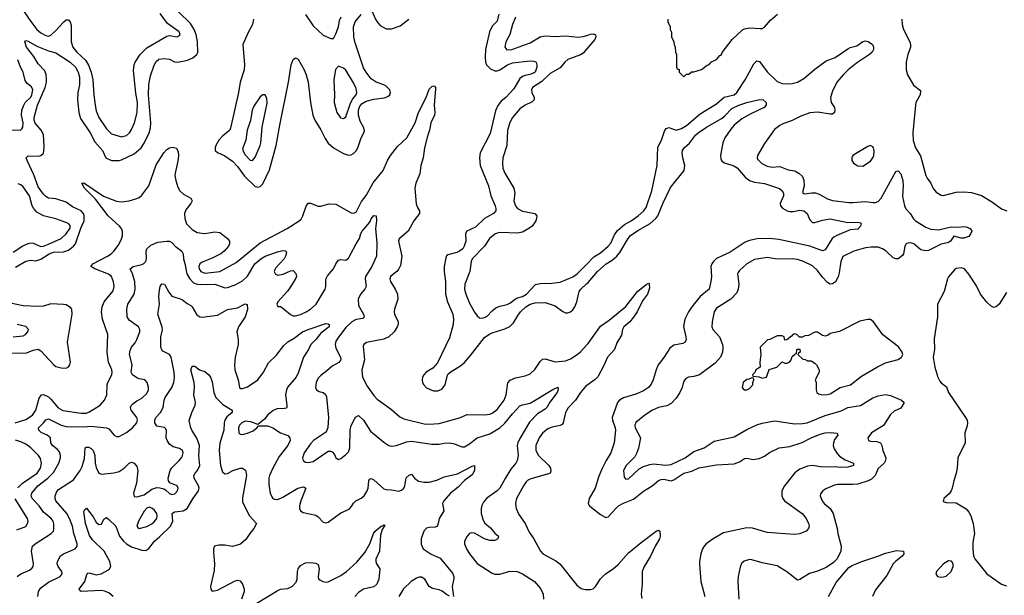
# Model space of a CAD drawing. Header units: inches. Extents: x 1649636 to 1815363, y 506543 to 641975.
# Tile 525 of 656: x 1775502 to 1783311, y 542561 to 547127. Entities that reach past the tile are written whole.
import ezdxf

# ---------------------------------------------------------------- set-up
doc = ezdxf.new("R2010")
doc.units = ezdxf.units.IN
doc.header["$MEASUREMENT"] = 0
doc.layers.add('B7574', color=7, linetype='Continuous')
doc.layers.add('B7584', color=7, linetype='Continuous')

msp = doc.modelspace()

# ---------------------------------------------------------------- linework, layer by layer
at = {"layer": 'B7574', "color": 5}
for points, elevation in [([(1778290, 547208.5), (1778326.1, 547126.1), (1778341.6, 547101.6), (1778361.4, 547081.4), (1778410, 547055.1), (1778450, 547054), (1778521.1, 547078.9), (1778588.8, 547130)], 620), ([(1775470, 545164.6), (1775550, 545210.2), (1775590, 545218), (1775630, 545215), (1775670, 545226.1), (1775737.1, 545270), (1775770, 545283.3), (1775850, 545285.4), (1775890, 545299.2), (1775928.7, 545330), (1775943.6, 545350), (1775988, 545472), (1776014.4, 545530), (1776014.9, 545570), (1776007.4, 545590), (1775988.7, 545610), (1775922.3, 545642.3), (1775870, 545679.4), (1775790, 545705), (1775730, 545712.4), (1775710, 545723.5), (1775690, 545743.2), (1775650, 545802.2), (1775615, 545895), (1775560.5, 546010), (1775554, 546030), (1775570, 546048), (1775650, 546045.3), (1775670, 546048.7), (1775690, 546067.7), (1775694.8, 546085.2), (1775696.7, 546123.3), (1775690, 546216.9), (1775672.1, 546250), (1775625.7, 546305.7), (1775617.3, 546330), (1775617.1, 546350), (1775643.9, 546450), (1775704.9, 546590), (1775714.2, 546630), (1775714.7, 546654.7), (1775712.6, 546692.6), (1775701.4, 546721.4), (1775650, 546776.9), (1775614, 546834), (1775556.9, 546910), (1775544.2, 546950), (1775550, 546960.7), (1775570, 546956), (1775637.1, 546917.1), (1775730, 546880.7), (1775790, 546862.8), (1775903.2, 546790), (1775945, 546750), (1775966.6, 546710), (1775976.6, 546670), (1775977.2, 546610), (1775964.6, 546550), (1775961.4, 546490), (1775970.6, 546390.6), (1775984.2, 546344.2), (1776062.3, 546230), (1776098.5, 546158.5), (1776158.9, 546090), (1776184.7, 546030), (1776230, 546011), (1776290, 546009.4), (1776310, 546015.1), (1776410, 546063.5), (1776465.7, 546110), (1776490, 546147.1), (1776529.1, 546230), (1776540.2, 546270), (1776542.2, 546310), (1776523.8, 546530), (1776526.7, 546613.3), (1776539.1, 546680.9), (1776570, 546767.3), (1776585.5, 546794.5), (1776606.7, 546813.3), (1776650, 546820.1), (1776690, 546814), (1776730, 546793.2), (1776750, 546791.1), (1776796.9, 546796.9), (1776834.1, 546805.9), (1776875.7, 546824.3), (1776907.8, 546850), (1776914.1, 546865.9), (1776911.3, 546950), (1776900.7, 547010), (1776886.4, 547050), (1776857.5, 547097.5), (1776761.6, 547190)], 620), ([(1775537.8, 547190), (1775590, 547112.9), (1775639.4, 547050), (1775670, 547022.8), (1775710, 547000.8), (1775730, 546997.5), (1775750, 547003), (1775790, 547040.2), (1775850, 547108.4), (1775870, 547125.2), (1775890, 547126.9), (1775901.3, 547110), (1775910, 547082.8), (1775911.8, 546950), (1775923.5, 546910), (1775955.8, 546870), (1776025.2, 546805.2), (1776046.9, 546766.9), (1776068.9, 546710), (1776082.5, 546650), (1776090, 546532), (1776100.7, 546450), (1776110, 546402.8), (1776129.2, 546350), (1776190, 546260.3), (1776230, 546222.4), (1776310, 546198.4), (1776350, 546208.5), (1776373.6, 546230), (1776390, 546254.8), (1776412.4, 546310), (1776432.7, 546390), (1776436.5, 546470), (1776423.9, 546543.9), (1776403.7, 546723.7), (1776409.9, 546770), (1776417.7, 546790), (1776458.5, 546850), (1776510, 546904.2), (1776670, 546996), (1776690, 547000.3), (1776750, 546990.4), (1776770, 547002), (1776773.7, 547010), (1776767.6, 547030), (1776675.5, 547095.5), (1776617.3, 547177.3)], 640), ([(1777355.4, 547130), (1777347.6, 547090), (1777314, 547026), (1777273, 546930), (1777284.8, 546770), (1777283.2, 546730), (1777252, 546630), (1777238.2, 546550), (1777174.8, 546265.2), (1777169, 546250), (1777110, 546202.2), (1777080.6, 546170), (1777057.8, 546130), (1777051.5, 546110), (1777053.7, 546090), (1777072.2, 546072.2), (1777130, 546047.3), (1777190, 546003.8), (1777230, 545961.1), (1777285.6, 545885.6), (1777370, 545804.9), (1777390, 545798.3), (1777410, 545804.9), (1777430, 545825.3), (1777483.5, 545936.5), (1777537.5, 546130), (1777564.5, 546290), (1777633, 546630), (1777655.3, 546770), (1777670, 546810.4), (1777690, 546824.4), (1777710, 546812.7), (1777757.8, 546730), (1777775.5, 546690), (1777790, 546631.3), (1777808.7, 546470), (1777827.1, 546370), (1777843, 546330), (1777890, 546254), (1777924.6, 546184.6), (1777950, 546146.2), (1777990.3, 546110), (1778070, 546064.2), (1778110, 546052.4), (1778130, 546054.7), (1778150, 546065.8), (1778170, 546085.8), (1778185.2, 546110), (1778209.9, 546190), (1778232.7, 546230), (1778235.8, 546244.2), (1778231, 546270), (1778202.7, 546322.7), (1778189.3, 546369.3), (1778188.1, 546410), (1778199.6, 546440.4), (1778218.6, 546461.4), (1778250, 546479.3), (1778310, 546496.1), (1778391.8, 546508.2), (1778421.6, 546518.4), (1778437.7, 546530), (1778443.5, 546550), (1778437.4, 546570), (1778410, 546598.5), (1778390, 546611.4), (1778330, 546632.4), (1778290, 546657.6), (1778250, 546709.7), (1778230, 546745.4), (1778163.9, 546943.9), (1778152.5, 546990), (1778149.9, 547070), (1778164, 547110), (1778210, 547167.7)], 620), ([(1777769.2, 547169.2), (1777830, 547077.1), (1777910, 547004.9), (1777970, 546978), (1777990, 546978), (1778010, 547016), (1778029.6, 547070), (1778038.4, 547121.6), (1778051.5, 547148.5)], 640), ([(1779301.7, 547170), (1779290, 547115.1), (1779250, 547076.3), (1779229.3, 547030), (1779196.9, 546890), (1779194.4, 546830), (1779197.6, 546790), (1779204.4, 546770), (1779237.4, 546737.4), (1779270, 546721), (1779290, 546720.7), (1779310.7, 546729.3), (1779370, 546769.4), (1779410, 546785), (1779550, 546799.7), (1779578.7, 546798.7), (1779597.3, 546790), (1779604.4, 546770), (1779604.6, 546750), (1779590, 546711.8), (1779577.7, 546702.3), (1779548.8, 546691.2), (1779510, 546683.9), (1779490, 546675.4), (1779470, 546659.9), (1779422.3, 546577.7), (1779357.4, 546510), (1779320.6, 546479.4), (1779294.4, 546445.6), (1779275.1, 546404.9), (1779234.6, 546225.4), (1779155.3, 546070), (1779148.8, 546030), (1779154.4, 545970), (1779219.2, 545810), (1779238.2, 545730), (1779274, 545650), (1779279.6, 545630), (1779278, 545610), (1779259.3, 545590), (1779189.1, 545550.9), (1779117.9, 545482.1), (1779048.7, 545450), (1779038.9, 545430), (1779039.7, 545370), (1779028, 545330), (1779015.8, 545310), (1778991.5, 545290), (1778970, 545279.8), (1778899.1, 545260.9), (1778887.5, 545252.5), (1778881.3, 545238.7), (1778869.1, 545169.1), (1778869.1, 545130), (1778878.2, 545050), (1778879.7, 544950), (1778894.4, 544890), (1778936.9, 544790), (1778942.8, 544750), (1778939.7, 544710), (1778910, 544602.9), (1778815.3, 544404.7), (1778778.6, 544361.4), (1778726, 544330), (1778707.8, 544310), (1778697.3, 544290), (1778693.6, 544270), (1778696.9, 544250), (1778706.7, 544230), (1778730, 544206.9), (1778783.6, 544183.6), (1778818.5, 544181.5), (1778850, 544194.7), (1778875.9, 544230), (1778894.2, 544305.8), (1778901.7, 544318.3), (1778923.1, 544336.9), (1778999.2, 544380.8), (1779031.2, 544408.8), (1779078.1, 544461.9), (1779190, 544605.8), (1779222, 544630), (1779250, 544643.8), (1779350, 544674.4), (1779390, 544693.4), (1779419, 544721), (1779450, 544775.6), (1779475.5, 544810), (1779517.2, 544850), (1779550, 544869.4), (1779590, 544881.8), (1779670, 544884.7), (1779750, 544857.6), (1779810, 544811.2), (1779830, 544802), (1779850, 544800.6), (1779870, 544808.4), (1779890, 544824.5), (1779905, 544850), (1779919.9, 544890), (1779938.4, 544970), (1779952.1, 544990), (1780000, 545034)], 620), ([(1779433.5, 547146.5), (1779411.5, 547090), (1779389.6, 547010.4), (1779357.5, 546950), (1779350.2, 546910), (1779367, 546887), (1779405.6, 546890), (1779550, 546944.1), (1779629.4, 546990.6), (1779670, 547000.1), (1779750, 546993.8), (1779830, 547000.1), (1779931.1, 546988.9), (1779970, 546993), (1780000, 547002.6)], 640), ([(1780000, 546896.4), (1779970, 546861.2), (1779950, 546847.7), (1779850, 546809.8), (1779826.2, 546790), (1779790, 546744.8), (1779710, 546699.1), (1779642.9, 546637.1), (1779570.2, 546590), (1779560.2, 546570), (1779564.1, 546550), (1779581.8, 546510), (1779582.8, 546490), (1779565.9, 546474.1), (1779510.1, 546449.9), (1779470, 546420.7), (1779410.2, 546350), (1779390, 546311.6), (1779371.7, 546248.3), (1779366.3, 546130), (1779334, 546030), (1779331.2, 545990), (1779335.2, 545950), (1779350.2, 545910), (1779422, 545790), (1779430.2, 545750), (1779422, 545690), (1779433.4, 545650), (1779450.4, 545630), (1779490, 545607.1), (1779588.7, 545588.7), (1779603, 545570), (1779602.4, 545550), (1779595.8, 545530), (1779566.7, 545490), (1779541.6, 545470), (1779490, 545442), (1779450, 545434), (1779310, 545437.8), (1779290, 545434.5), (1779270, 545424.4), (1779229.2, 545390.8), (1779188.7, 545330), (1779090.2, 545230), (1779081.8, 545210), (1779071.9, 545128.1), (1779032.5, 545030), (1779030.2, 544990.2), (1779040.2, 544950), (1779070, 544878), (1779110, 544806.4), (1779130, 544778), (1779150, 544763.1), (1779170, 544759.6), (1779190, 544764.4), (1779210, 544776), (1779250, 544818.7), (1779279.3, 544840.7), (1779310, 544854.3), (1779367.3, 544867.3), (1779390, 544876.9), (1779443.3, 544916.7), (1779490, 544932.1), (1779522, 544950), (1779594, 545026), (1779630, 545035.4), (1779723.1, 545036.9), (1779790, 545043.5), (1779890, 545086.1), (1779923.4, 545110), (1780000, 545188)], 640), ([(1775430, 546253.6), (1775508.6, 546251.4), (1775519.1, 546260.9), (1775526.2, 546273.8), (1775528.6, 546310), (1775516.9, 546370), (1775518.6, 546410), (1775533.8, 546450), (1775546.7, 546470), (1775590, 546512.1), (1775599.6, 546530), (1775605.2, 546570), (1775594.7, 546594.7), (1775560.9, 546620.9), (1775544.5, 546644.5), (1775529.3, 546709.3), (1775509.4, 546749.4), (1775488.4, 546808.4)], 640), ([(1775465.1, 543930), (1775550, 543955.5), (1775603, 543990), (1775629.4, 544030), (1775655.9, 544124.1), (1775674, 544150), (1775690, 544153.2), (1775730, 544134.3), (1775750, 544117.2), (1775807.8, 544047.8), (1775845.7, 544025.7), (1775990, 544005.5), (1776030, 544006.5), (1776050, 544012.3), (1776139.4, 544070), (1776173.6, 544110), (1776192.5, 544150), (1776196.9, 544230), (1776202, 544250), (1776232.3, 544310), (1776235.5, 544330), (1776232.6, 544350), (1776206, 544410), (1776195.3, 544490), (1776200.4, 544630), (1776159.6, 544750), (1776151.8, 544810), (1776157.5, 544850), (1776172, 544890), (1776243.9, 544976.1), (1776251.4, 545010), (1776247.1, 545047.1), (1776229.9, 545089.9), (1776207.7, 545107.7), (1776098, 545150), (1776067.3, 545170), (1776083, 545190), (1776197.6, 545250), (1776227.7, 545270), (1776247.8, 545290), (1776283.6, 545336.4), (1776304.9, 545375.1), (1776317.2, 545410), (1776317.1, 545450), (1776309.8, 545470), (1776293.1, 545490), (1776204.7, 545570), (1776103.9, 545703.9), (1776015.3, 545790), (1775996, 545830), (1776010, 545834), (1776168.2, 545728.2), (1776270, 545686.8), (1776310, 545682.7), (1776370, 545688.9), (1776432.4, 545707.6), (1776450, 545715.3), (1776470, 545734), (1776525.4, 545810), (1776585.5, 545974.5), (1776644.5, 546070), (1776670, 546095.9), (1776690, 546109.1), (1776714.4, 546114.4), (1776746.8, 546106.8), (1776759.8, 546079.8), (1776762.3, 546050), (1776756.6, 546003.4), (1776735.3, 545910), (1776733.4, 545890), (1776739.5, 545850), (1776757.8, 545797.8), (1776773.2, 545770), (1776802.4, 545742.4), (1776859.5, 545710), (1776870.2, 545690), (1776860.2, 545670), (1776820.5, 545619.5), (1776810.2, 545590), (1776811.4, 545550), (1776826.3, 545506.3), (1776870, 545461.6), (1776910, 545439.8), (1776970, 545430.1), (1777050, 545444.7), (1777090, 545437.6), (1777150, 545391.8), (1777167.2, 545370), (1777166.9, 545350), (1777157.8, 545330), (1777124.2, 545290), (1777096.5, 545270), (1777030, 545236.4), (1776950, 545203.7), (1776931.3, 545190), (1776923.9, 545170), (1776926.1, 545150), (1776939.7, 545130), (1776970, 545116.2), (1777089.4, 545130.6), (1777219, 545201), (1777410, 545358.1), (1777623.1, 545470), (1777718.5, 545530), (1777734.3, 545545.7), (1777749, 545570), (1777773.1, 545646.9), (1777790, 545672.7), (1777810, 545670.3), (1777870, 545647.2), (1777890, 545647), (1777953.7, 545666.3), (1778010, 545662.8), (1778130, 545595.3), (1778150, 545591.5), (1778170, 545600.3), (1778214.5, 545685.5), (1778250, 545731.1), (1778306.7, 545833.3), (1778385, 545930), (1778420.3, 546010), (1778444.2, 546050), (1778498.6, 546121.4), (1778573.3, 546190), (1778638.8, 546310), (1778664.7, 546390), (1778726.9, 546510), (1778750, 546574.8), (1778770, 546596.3), (1778790, 546601), (1778798.8, 546590), (1778799.3, 546579.3), (1778788.7, 546450), (1778794.9, 546390), (1778792.2, 546370), (1778762.4, 546310), (1778753.4, 546250), (1778736.4, 546203.6), (1778714.1, 546110), (1778703.2, 546030), (1778685, 545970), (1778675.6, 545904.4), (1778645.3, 545830), (1778637.3, 545790), (1778646.8, 545666.8), (1778657.1, 545637.1), (1778673.4, 545610), (1778674, 545590), (1778628.4, 545530), (1778584.6, 545450), (1778511.7, 545388.3), (1778507, 545370), (1778532.1, 545250), (1778522.4, 545177.6), (1778510.3, 545150), (1778493.7, 545130), (1778444.4, 545090), (1778438.9, 545070), (1778444.4, 545050), (1778481.1, 544990), (1778497.5, 544950), (1778500.2, 544910), (1778473.8, 544830), (1778471.4, 544810), (1778476.1, 544790), (1778504.2, 544730), (1778503.5, 544710), (1778496.5, 544690), (1778471.2, 544650), (1778429.6, 544610.4), (1778390, 544593.7), (1778252.7, 544567.3), (1778230.4, 544550), (1778225.8, 544534.2), (1778238, 544430), (1778214.8, 544350), (1778221, 544290), (1778259.3, 544219.3), (1778310, 544144.6), (1778337.2, 544117.2), (1778450, 544035.9), (1778516.2, 543976.2), (1778550, 543961.6), (1778710, 543922), (1778750, 543918.9), (1778830, 543923.8), (1778990, 543969.2), (1779050, 543996.2), (1779190, 543992.1), (1779230, 543997.1), (1779250, 544004.7), (1779290, 544034.7), (1779345.2, 544110), (1779361.7, 544150), (1779375, 544245), (1779392.9, 544267.1), (1779433.6, 544286.4), (1779510, 544300.5), (1779550, 544317.1), (1779588.8, 544351.2), (1779630, 544415.6), (1779650, 544434.4), (1779670, 544436), (1779750, 544414.1), (1779830, 544421), (1779870, 544435.4), (1779924, 544470), (1779950, 544491.5), (1780000, 544547.4)], 580), ([(1775450, 545282.1), (1775527, 545333), (1775570, 545352.2), (1775590, 545356.1), (1775610, 545353.8), (1775670, 545327.1), (1775690, 545329.6), (1775730, 545345.2), (1775830, 545390.2), (1775870, 545429.3), (1775900.6, 545470), (1775904.4, 545490), (1775889.9, 545509.9), (1775876.6, 545516.6), (1775790, 545548.4), (1775690, 545571.6), (1775639.5, 545599.5), (1775610.8, 545630.8), (1775601.1, 545650), (1775579.4, 545730), (1775530, 545801.5), (1775510, 545816.5), (1775490, 545823.5)], 640), ([(1775483.1, 542710), (1775510, 542731.9), (1775580.7, 542759.3), (1775602.4, 542777.6), (1775609.7, 542790), (1775611.7, 542810), (1775596.8, 542910), (1775604.2, 542950), (1775625.7, 542970), (1775751.3, 543050), (1775769.7, 543070), (1775774.2, 543085.8), (1775773.1, 543126.9), (1775766.5, 543150), (1775751.2, 543171.2), (1775690, 543219.8), (1775656.8, 543270), (1775601.3, 543330), (1775593, 543350), (1775597.8, 543370), (1775644.9, 543430), (1775724.7, 543490), (1775770, 543535.6), (1775812.5, 543610), (1775825.6, 543650), (1775826.4, 543670), (1775817.8, 543697.8), (1775799.9, 543719.9), (1775761.6, 543750), (1775748, 543770), (1775745.6, 543810), (1775720.7, 543830), (1775673, 543853), (1775653.7, 543870), (1775652.2, 543890), (1775692, 543928), (1775710, 543953.6), (1775730, 543960.6), (1775830, 543911.3), (1775870, 543899.8), (1776010, 543897.3), (1776070, 543903), (1776190, 543888), (1776210, 543880.7), (1776250.4, 543830), (1776270, 543820.2), (1776290, 543820.2), (1776350, 543851), (1776397.2, 543890), (1776431, 543929), (1776435.9, 543950), (1776432.3, 543970), (1776385.7, 544030), (1776381.1, 544050), (1776389.7, 544070), (1776399.6, 544080.4), (1776430, 544103.6), (1776470, 544124.2), (1776510, 544161.7), (1776523.5, 544190), (1776525.1, 544210), (1776512.6, 544250), (1776493.6, 544270), (1776450, 544276.8), (1776430, 544284.7), (1776396.9, 544310), (1776386.8, 544330), (1776395.6, 544390), (1776374.2, 544470), (1776377.4, 544502.6), (1776389.7, 544530), (1776416.9, 544563.1), (1776431.9, 544590), (1776454.2, 544650), (1776456, 544670), (1776444.7, 544690), (1776370, 544742.6), (1776354.7, 544770), (1776352.4, 544830), (1776359.7, 544870), (1776410.9, 544950), (1776419.3, 544990), (1776415.2, 545050), (1776397.3, 545110), (1776379.2, 545150), (1776402.4, 545170), (1776470, 545184.4), (1776487.5, 545192.5), (1776501.7, 545210), (1776508.2, 545230), (1776505.4, 545290), (1776509.9, 545310.1), (1776542.9, 545337.1), (1776599.1, 545360.9), (1776670, 545370.7), (1776690, 545368.8), (1776710, 545359.2), (1776735.5, 545330), (1776789.1, 545290), (1776799.7, 545270), (1776800.6, 545230), (1776812.7, 545192.7), (1776829, 545110), (1776851.2, 545071.2), (1776880.8, 545040.8), (1776910.1, 545030.1), (1776993.9, 545026.1), (1777050, 545028.4), (1777130, 545001), (1777150, 545001.8), (1777210, 545022.9), (1777270, 545056.2), (1777308.1, 545091.9), (1777366.3, 545190), (1777414, 545230), (1777450, 545250.1), (1777546.6, 545286.6), (1777590, 545295.3), (1777612.4, 545292.4), (1777617.5, 545277.5), (1777610.4, 545250), (1777598.7, 545230), (1777530, 545155.8), (1777521.3, 545130), (1777523.2, 545123.2), (1777530, 545108.7), (1777550, 545099.6), (1777591.8, 545108.2), (1777650, 545134.9), (1777670, 545136.3), (1777693.3, 545113.3), (1777696.5, 545090), (1777690.3, 545070), (1777650, 545007.8), (1777625.7, 544974.3), (1777550.8, 544890), (1777541, 544870), (1777550, 544852), (1777570, 544850.8), (1777590, 544839.1), (1777650, 544787), (1777670, 544777.4), (1777690, 544778), (1777730, 544788.1), (1777773.3, 544810), (1777810, 544831.7), (1777853.2, 544870), (1777926, 544990), (1777930.9, 545010.9), (1777931.3, 545068.7), (1777944.4, 545095.6), (1777990, 545150.6), (1778010, 545190.6), (1778030, 545218), (1778050, 545224.4), (1778090, 545220.3), (1778110, 545234.4), (1778170, 545348), (1778197, 545390), (1778207.8, 545430), (1778219.6, 545450), (1778279.8, 545520.2), (1778290, 545546.8), (1778310, 545573.4), (1778330, 545570.8), (1778332.8, 545530), (1778323.2, 545470), (1778335.5, 545355.5), (1778332.5, 545250), (1778294.6, 545170), (1778245, 545090), (1778242.5, 545070), (1778250.2, 545009.8), (1778240.8, 544990), (1778204.8, 544950), (1778187.2, 544910), (1778190, 544858.4), (1778229.2, 544790), (1778233.4, 544766.6), (1778223.8, 544756.2), (1778170, 544748.3), (1778135.5, 544730), (1778090, 544684.7), (1778030, 544609.8), (1778010, 544576.3), (1778004.5, 544550), (1778010, 544520.4), (1778046.5, 544450), (1778048.9, 544430), (1778033.4, 544406.6), (1777980.5, 544379.5), (1777939, 544341), (1777890, 544304.2), (1777870, 544282), (1777853.4, 544250), (1777847.6, 544210), (1777857.1, 544190), (1777876.7, 544176.7), (1777910, 544168.4), (1777930, 544150.6), (1777936.2, 544136.2), (1777950.2, 543970), (1777947.5, 543892.5), (1777936.4, 543863.6), (1777927.3, 543852.7), (1777832, 543790), (1777810, 543763.5), (1777759, 543690), (1777746.4, 543650), (1777750.5, 543630.5), (1777770, 543616.3), (1777790, 543613), (1777830, 543621.1), (1777950, 543703.1), (1777970, 543704.4), (1777979.6, 543699.6), (1777998.5, 543678.5), (1778010.4, 543650.4), (1778030, 543638), (1778050, 543646), (1778090, 543676.5), (1778110, 543698.4), (1778121.6, 543730), (1778122.8, 543870), (1778130, 543906.8), (1778165.9, 543974.1), (1778190, 543988), (1778230.3, 543950), (1778283.8, 543863.8), (1778390, 543774.3), (1778430, 543748.9), (1778450, 543744.9), (1778490, 543749.1), (1778570, 543778.5), (1778610, 543783.5), (1778770, 543758.6), (1778830, 543760.6), (1778870, 543768.5), (1778910, 543770.2), (1778950, 543762), (1779010, 543737.4), (1779030, 543739), (1779070, 543761.1), (1779130.9, 543809.1), (1779230, 543842.1), (1779309.9, 543890.1), (1779350, 543926), (1779410, 544001), (1779470, 544062.8), (1779490, 544072.1), (1779550, 544084.7), (1779730, 544194.6), (1779770.7, 544210.7), (1779773.2, 544193.2), (1779764.9, 544170), (1779706.3, 544093.7), (1779682.6, 544050), (1779670, 544037.4), (1779610, 544001), (1779545.8, 543934.2), (1779470, 543804.7), (1779452.6, 543770), (1779448.4, 543750), (1779454.6, 543670), (1779448.5, 543630), (1779437.6, 543610), (1779397.8, 543562.2), (1779352, 543488), (1779311.1, 543410), (1779290, 543388.9), (1779207.9, 543332.1), (1779180.5, 543299.5), (1779167, 543273), (1779161.8, 543250), (1779161.2, 543210), (1779176.9, 543156.9), (1779191.8, 543131.8), (1779235.6, 543095.6), (1779270, 543054.8), (1779298.8, 543030), (1779294, 543010), (1779270, 542995.1), (1779230, 542996.2), (1779190, 543009.7), (1779110, 543054.2), (1779083.6, 543056.4), (1779070, 543051.5), (1779050.2, 543029.8), (1779031.4, 542990), (1779030.2, 542970), (1779045, 542930), (1779068.5, 542888.5), (1779130, 542812.9), (1779250, 542736), (1779270, 542728.8), (1779310, 542727.4), (1779388.8, 542751.2), (1779448.9, 542748.9), (1779490, 542732), (1779584, 542670), (1779633.8, 542613.8), (1779653.4, 542570), (1779657.3, 542530)], 560), ([(1775646.2, 542550), (1775650.9, 542590), (1775670, 542619), (1775730, 542664.3), (1775824.2, 542710), (1775839.7, 542730), (1775836.9, 542750), (1775807, 542790), (1775799.3, 542810), (1775801.8, 542830), (1775826.7, 542873.3), (1775849.3, 542890.7), (1775942, 542930), (1775957.2, 542950), (1775958.4, 542970), (1775932.6, 543050), (1775921.3, 543110), (1775898.4, 543170), (1775877.3, 543210), (1775788.6, 543310), (1775783.1, 543330), (1775784.2, 543350), (1775796.4, 543383.6), (1775810, 543400.9), (1775930, 543478), (1775981.5, 543550), (1775997.5, 543582.5), (1776015, 543645), (1776021.3, 543730), (1776030, 543736.9), (1776050, 543735.4), (1776070, 543725.4), (1776084.7, 543710), (1776099.2, 543670), (1776100.6, 543610), (1776110, 543573.4), (1776130, 543530.7), (1776150, 543520.7), (1776250, 543532.2), (1776290, 543543.7), (1776330, 543568.5), (1776370, 543608.2), (1776390, 543618), (1776410, 543608.4), (1776430, 543583), (1776438.8, 543550), (1776427.9, 543450), (1776406, 543370), (1776410, 543344.7), (1776430, 543342.8), (1776490, 543358), (1776550, 543401.7), (1776590, 543414.9), (1776614, 543414), (1776645.4, 543405.4), (1776658.5, 543398.5), (1776690, 543367.6), (1776710, 543361.5), (1776733.8, 543366.2), (1776754.7, 543390), (1776758.5, 543410), (1776750, 543429.4), (1776692.7, 543452.7), (1776681.3, 543470), (1776678.7, 543490), (1776695.2, 543550), (1776710, 543572.1), (1776767.6, 543630), (1776790, 543660.4), (1776797.8, 543690), (1776793.3, 543710), (1776770, 543726.2), (1776719.1, 543739.1), (1776690, 543760.7), (1776670.6, 543790), (1776664.5, 543810), (1776667, 543867), (1776660.7, 543880.7), (1776650, 543891.1), (1776590, 543903.5), (1776574.5, 543930), (1776574.2, 543950), (1776582, 543970), (1776618, 544010), (1776638.9, 544050), (1776647.8, 544110), (1776655.8, 544130), (1776710, 544210.3), (1776724.1, 544250), (1776729.2, 544290), (1776726.4, 544330), (1776703.5, 544450), (1776690, 544471.1), (1776637.6, 544497.6), (1776628.9, 544508.9), (1776622.7, 544530), (1776620.4, 544610), (1776634.3, 544665.7), (1776633.5, 544686.5), (1776597.8, 544790), (1776610.8, 544870), (1776605.6, 544930), (1776610, 544982), (1776616.9, 545010), (1776628.3, 545031.7), (1776650, 545027.7), (1776685.7, 544965.7), (1776710, 544934.9), (1776790, 544907.7), (1776830, 544874.8), (1776859.9, 544859.9), (1776870.4, 544850.4), (1776906.8, 544786.8), (1776930, 544768.5), (1776950, 544767), (1777070, 544784.2), (1777150, 544827.4), (1777230, 544841.3), (1777290, 544871.8), (1777307.3, 544867.3), (1777308.2, 544828.2), (1777291.1, 544770), (1777236.5, 544690), (1777223.2, 544650), (1777234.2, 544590), (1777235.7, 544550), (1777211.9, 544450), (1777205.6, 544385.6), (1777209.5, 544349.5), (1777235.3, 544270), (1777244.4, 544210), (1777250, 544202), (1777270, 544200.3), (1777310, 544214.9), (1777390, 544270.2), (1777436.8, 544330), (1777475.3, 544404.7), (1777535.7, 544464.3), (1777597.6, 544542.4), (1777629.4, 544570.6), (1777679.5, 544600.5), (1777744.7, 544650), (1777790, 544670.3), (1777930, 544717), (1777950, 544715.5), (1777957.3, 544710), (1777956.3, 544690), (1777890, 544640.7), (1777850.3, 544590), (1777811.6, 544550), (1777793.6, 544510), (1777753.2, 544450), (1777712.9, 544330), (1777694.2, 544290), (1777630, 544213.3), (1777617.4, 544190), (1777610.9, 544150), (1777621.3, 544070), (1777620.4, 544050), (1777615.6, 544044.4), (1777590, 544039.7), (1777550, 544042.2), (1777512, 544028), (1777470, 543991.3), (1777443.1, 543956.9), (1777390, 543915.3), (1777335.8, 543935.8), (1777290, 543941.4), (1777263.6, 543930), (1777245.6, 543910), (1777237.2, 543890), (1777240.3, 543850), (1777250, 543838.4), (1777270, 543835.3), (1777310, 543845.7), (1777353.6, 543866.4), (1777384, 543890), (1777395.3, 543904.7), (1777470, 543906.4), (1777510, 543890.4), (1777570, 543850.3), (1777628.7, 543828.7), (1777645.5, 543810), (1777647, 543790), (1777630.2, 543750), (1777559.4, 543660.6), (1777509.4, 543570), (1777482.7, 543510), (1777478, 543490), (1777478.7, 543438.7), (1777489.2, 543370), (1777501.5, 543341.5), (1777510, 543328.7), (1777522.4, 543322.4), (1777550, 543321.2), (1777590, 543338.5), (1777707.8, 543410), (1777750, 543421.5), (1777759.7, 543419.7), (1777771.8, 543410), (1777732.7, 543310), (1777722.2, 543270), (1777722.3, 543250), (1777730, 543230.7), (1777750, 543216.4), (1777850, 543197.6), (1777870, 543184.4), (1777910, 543140.3), (1777930, 543134.6), (1777950, 543141.5), (1778050, 543214), (1778114.7, 543245.3), (1778134.8, 543265.2), (1778150, 543292.7), (1778167.3, 543310), (1778210, 543332), (1778233.6, 543350), (1778256.5, 543383.5), (1778267.1, 543410), (1778271.8, 543468.2), (1778277.2, 543482.8), (1778290, 543487.7), (1778310, 543475.8), (1778390, 543405.5), (1778410, 543399.3), (1778450, 543397.4), (1778510, 543386.9), (1778530, 543394.9), (1778547.8, 543410), (1778556.4, 543430), (1778568.5, 543491.5), (1778590, 543514.8), (1778610, 543521), (1778632.4, 543490), (1778666.1, 543466.1), (1778710, 543457.1), (1778750, 543459.1), (1778810, 543473.8), (1778870, 543500.2), (1778975.6, 543524.4), (1779090, 543586), (1779110.3, 543590.3), (1779110.2, 543550), (1779090, 543517.7), (1779029.5, 543470.5), (1778980.6, 543419.4), (1778919.6, 543370), (1778866, 543310), (1778856.5, 543290), (1778865.3, 543230), (1778829, 543171), (1778821.6, 543130), (1778812.5, 543107.5), (1778798.4, 543101.6), (1778750, 543099.7), (1778730, 543093.7), (1778708.2, 543070), (1778687.1, 543010), (1778687.3, 542967.3), (1778701.5, 542930), (1778766.5, 542886.5), (1778836, 542856), (1778935.1, 542735.1), (1778944.9, 542710), (1778945.7, 542694.3), (1778933.1, 542630), (1778942, 542550)], 540), ([(1775410, 544485.4), (1775550, 544482.4), (1775610, 544504.8), (1775650, 544512.2), (1775670, 544500.8), (1775770, 544392), (1775790, 544376.9), (1775830, 544364.2), (1775870, 544363.6), (1775890, 544372.7), (1775901.1, 544390), (1775906.2, 544410), (1775881.9, 544570), (1775919.4, 544790), (1775915.4, 544830), (1775904.6, 544844.6), (1775870, 544863.7), (1775850, 544868.2), (1775750, 544872.5), (1775690, 544855.7), (1775650, 544850.7), (1775530, 544856.8), (1775430, 544877.3)], 620), ([(1775450, 544611.5), (1775530, 544618.4), (1775549.3, 544630), (1775566, 544650), (1775572.3, 544670), (1775550, 544693), (1775482, 544710)], 640), ([(1776243.8, 542550), (1776210, 542580.6), (1776174.8, 542594.8), (1776150, 542598), (1775991.1, 542591.1), (1775978.4, 542598.4), (1775973.3, 542610), (1776018.8, 542670), (1776034, 542726), (1776042.7, 542737.3), (1776050, 542740.3), (1776110, 542724.1), (1776149.2, 542730.8), (1776201.1, 542758.9), (1776214, 542770), (1776224.2, 542790), (1776216.2, 542830), (1776173.4, 542910), (1776080.6, 543000.6), (1776055.4, 543035.4), (1776023.6, 543130), (1776010, 543226), (1776018.3, 543241.7), (1776031.5, 543251.5), (1776084.5, 543184.5), (1776110, 543140.3), (1776130, 543122), (1776150, 543123.8), (1776170, 543163.8), (1776184.9, 543175.1), (1776190, 543177.4), (1776210, 543163.2), (1776265.4, 543110), (1776294.3, 543030), (1776325.9, 542990), (1776350, 542968.2), (1776390, 542946.6), (1776470, 542919.8), (1776502.6, 542917.4), (1776527.1, 542932.9), (1776570.3, 542989.7), (1776613.7, 543026.3), (1776697.8, 543110), (1776717.6, 543150), (1776710.9, 543210), (1776730, 543223.8), (1776798.9, 543230), (1776829.9, 543250), (1776874.3, 543325.7), (1776921, 543390), (1776924.5, 543410), (1776919.9, 543430), (1776885.5, 543490), (1776882.2, 543510), (1776893.3, 543530), (1776912.3, 543550), (1776930.4, 543590), (1776924.2, 543670), (1776927.5, 543750), (1776908.4, 543808.4), (1776868.6, 543870), (1776860.4, 543890), (1776847.1, 543947.1), (1776867, 544010), (1776895, 544070), (1776897.2, 544090), (1776884.2, 544150), (1776888.8, 544210), (1776885.5, 544250), (1776859.7, 544350), (1776870, 544378), (1776890, 544377.3), (1776928.6, 544348.6), (1776970, 544335.5), (1777001.6, 544310), (1777015.3, 544290), (1777030, 544254.8), (1777041.3, 544170), (1777059, 544130), (1777113.8, 544073.8), (1777186.7, 544030), (1777188, 544010), (1777144.6, 543975.4), (1777130.1, 543950), (1777124.7, 543930), (1777121, 543870), (1777090, 543767.3), (1777084.4, 543710), (1777094, 543590), (1777110, 543541.1), (1777130, 543524.4), (1777150, 543527.9), (1777192.7, 543550), (1777250, 543568.5), (1777270, 543568.2), (1777294.4, 543554.4), (1777301.1, 543510), (1777270, 543335.3), (1777270, 543304.7), (1777273.4, 543290), (1777324.4, 543190), (1777380.7, 543130), (1777360.5, 543090), (1777328.2, 543051.8), (1777296.7, 543003.3), (1777252.9, 542967.1), (1777190, 542947.3), (1777130, 542958.7), (1777082, 542958), (1777047.7, 542950), (1777040.3, 542930), (1777038.9, 542901.1), (1777047.7, 542810), (1777043.6, 542756.4), (1777015.3, 542630), (1777018, 542610), (1777030, 542594), (1777070, 542600.4), (1777210, 542674.6), (1777230, 542680.3), (1777250, 542675.5), (1777270.2, 542650.2), (1777283.1, 542610), (1777281.7, 542590), (1777260.3, 542530)], 520), ([(1780000, 544225.5), (1779990, 544218.4), (1779949.4, 544170), (1779911.3, 544108.7), (1779851.7, 544048.3), (1779830.9, 544010), (1779813.2, 543930), (1779803.5, 543916.5), (1779790, 543908.7), (1779724.5, 543895.5), (1779690, 543880.8), (1779650, 543847.6), (1779622.7, 543810), (1779596.6, 543750), (1779595.5, 543710), (1779616.8, 543670), (1779699, 543590), (1779711.3, 543570), (1779715.2, 543544.8), (1779708.4, 543530), (1779695.8, 543524.2), (1779556, 543484), (1779530, 543471.8), (1779518.7, 543461.3), (1779496.9, 543430), (1779443.2, 543330), (1779433.8, 543290), (1779439.5, 543250), (1779460.5, 543200.5), (1779510.2, 543130), (1779542.5, 543062.5), (1779578.7, 543010), (1779634, 542910), (1779652.7, 542890), (1779753.9, 542833.9), (1779787.2, 542810), (1779922, 542642), (1779955.3, 542615.3), (1779986.5, 542606.5), (1780000, 542606.7)], 580), ([(1775487.9, 543412.1), (1775524.7, 543450), (1775640.8, 543530), (1775666.4, 543570), (1775674.9, 543610), (1775666.9, 543646.9), (1775651.3, 543670), (1775590, 543729.8), (1775550, 543758.4), (1775510, 543779.2), (1775470, 543791.7)], 580), ([(1775480.5, 543079.5), (1775550, 543106.5), (1775564.8, 543130), (1775568.3, 543150), (1775564.7, 543170), (1775465.7, 543325.7)], 580), ([(1777381.8, 542498.2), (1777544, 542596), (1777571.3, 542608.7), (1777630, 542614.7), (1777667.1, 542632.9), (1777694.5, 542665.5), (1777703.5, 542690), (1777705.1, 542750), (1777710, 542770.8), (1777730, 542797.3), (1777770, 542817.3), (1777810, 542822), (1777850, 542814.8), (1777870, 542804.7), (1777877.6, 542770), (1777868.2, 542710), (1777872.3, 542692.3), (1777882.3, 542682.3), (1777906.8, 542670), (1777930, 542665), (1777950, 542667.3), (1778050, 542717.9), (1778094.1, 542750), (1778176.3, 542823.7), (1778239.9, 542900.1), (1778279.1, 542970), (1778308.5, 543051.5), (1778320.5, 543070), (1778370, 543110.3), (1778385.6, 543114.4), (1778390, 543121), (1778397.3, 543117.3), (1778378.3, 543081.7), (1778363.2, 543036.8), (1778355.8, 542910), (1778327.8, 542847.8), (1778326.3, 542830), (1778331.7, 542811.7), (1778358, 542770), (1778351.7, 542690), (1778336.1, 542650), (1778310, 542627.9), (1778230, 542608.5), (1778190, 542582.7), (1778159.1, 542550)], 520), ([(1778910, 542555.1), (1778887.3, 542567.3), (1778854.1, 542594.1), (1778830, 542605.1), (1778775.3, 542615.3), (1778761.8, 542621.8), (1778750, 542631.8), (1778715.8, 542690), (1778690, 542704.4), (1778670, 542705.7), (1778650, 542697.7), (1778607, 542670), (1778547.5, 542612.5), (1778509.4, 542550.6)], 540)]:
    msp.add_lwpolyline(points, dxfattribs=dict(at, elevation=elevation))
for points, elevation in [([(1778030, 546758), (1778007.9, 546732.1), (1777993.4, 546650), (1777999.6, 546530), (1777997.4, 546470), (1778016.5, 546390), (1778047.5, 546347.5), (1778070, 546343), (1778090, 546356.3), (1778122.4, 546457.6), (1778143, 546497), (1778170.6, 546530), (1778176.8, 546550), (1778170, 546580.9), (1778150, 546627), (1778090, 546725.2), (1778070, 546741.2)], 640), ([(1777430, 546532), (1777410, 546516.2), (1777358.6, 546441.4), (1777347.3, 546410), (1777333.3, 546326.7), (1777307.2, 546250), (1777296.9, 546170), (1777272.9, 546110), (1777271.6, 546090), (1777290, 546054), (1777330, 546013.7), (1777350, 546010.4), (1777370, 546036.3), (1777410, 546127.7), (1777414.6, 546150), (1777424.4, 546275.6), (1777465.7, 546465.7), (1777462.5, 546502.5), (1777450, 546531.8)], 640), ([(1776530, 543258.7), (1776510, 543252.3), (1776490, 543227.6), (1776443.6, 543150), (1776430.4, 543110), (1776438, 543098), (1776450, 543090.4), (1776510, 543105.8), (1776550, 543127.2), (1776570, 543144.4), (1776588.7, 543170), (1776592.9, 543190), (1776589.8, 543210), (1776570, 543238), (1776550, 543252.6)], 540)]:
    msp.add_lwpolyline(points, close=True, dxfattribs=dict(at, elevation=elevation))
at = {"layer": 'B7584', "color": 5}
for points, elevation in [([(1780642, 547130), (1780642, 547110), (1780662, 547070), (1780662, 547050), (1780671.6, 547028.4), (1780672, 546990), (1780691.1, 546951.1), (1780692, 546930), (1780702, 546910), (1780704.7, 546870), (1780712, 546850), (1780712.7, 546752.7), (1780718, 546738), (1780731.6, 546731.6), (1780734, 546710), (1780770, 546674), (1780790, 546694), (1780810, 546694), (1780830, 546714), (1780850, 546714), (1780910, 546732), (1780954.6, 546765.4), (1780970, 546772), (1780988.7, 546791.3), (1781030, 546812), (1781056.4, 546843.6), (1781068.4, 546851.6), (1781074.6, 546865.4), (1781154, 546970), (1781234.2, 547045.8), (1781250, 547054), (1781290, 547062), (1781376.3, 547056.3), (1781390, 547057.1), (1781410, 547068.5), (1781458, 547122), (1781511.8, 547170)], 660), ([(1782499.3, 547130), (1782500.4, 547090), (1782512.4, 547050), (1782562, 546950), (1782568.1, 546928.1), (1782568.2, 546910), (1782546, 546850), (1782532.7, 546790), (1782534.4, 546730), (1782543.1, 546690), (1782590, 546607.3), (1782646.4, 546566.4), (1782644.9, 546530), (1782610.5, 546470), (1782606.4, 546450), (1782586.7, 546230), (1782589.3, 546169.3), (1782607.8, 546110), (1782646.2, 546046.2), (1782690.3, 545890), (1782699.5, 545870), (1782729.1, 545829.1), (1782747.9, 545787.9), (1782770, 545758.4), (1782810, 545734.9), (1782830, 545733.1), (1782930, 545758.6), (1782990, 545761.3), (1783050, 545756.9), (1783130, 545731.5), (1783218.9, 545678.9), (1783290, 545626.3), (1783331.3, 545611.3)], 660), ([(1780000, 547002.6), (1780030, 547012.2), (1780050, 547014.3), (1780068, 547008), (1780071.8, 546990), (1780062.6, 546970), (1780000, 546896.4)], 640), ([(1780000, 545188), (1780055.5, 545244.5), (1780110, 545278), (1780170, 545329.4), (1780190, 545352.9), (1780219, 545421), (1780244.8, 545455.2), (1780298.6, 545501.4), (1780352.1, 545530), (1780408.5, 545570), (1780453.3, 545610), (1780470, 545637.6), (1780516.3, 545770), (1780558.2, 545970), (1780564.5, 546115.5), (1780592.3, 546170), (1780616.9, 546243.1), (1780630, 546264.4), (1780650, 546271.7), (1780710, 546251.2), (1780750, 546263.2), (1780790, 546287.9), (1780900.2, 546379.8), (1781030, 546460.2), (1781090, 546511.6), (1781170, 546532.1), (1781190, 546550.1), (1781256.1, 546650), (1781324, 546776), (1781350, 546800.7), (1781370, 546796.5), (1781430, 546712), (1781510, 546635.5), (1781550, 546620.4), (1781590, 546617.5), (1781630, 546621), (1781670, 546631.3), (1781720.9, 546659.1), (1781810, 546735.7), (1781898.2, 546801.8), (1781970, 546827.5), (1782070, 546895.4), (1782090, 546905.5), (1782141.4, 546918.6), (1782190, 546954.4), (1782210, 546958.2), (1782232.6, 546952.6), (1782264.9, 546930), (1782274.9, 546910), (1782274.9, 546890), (1782263.6, 546870), (1782242.6, 546850), (1782139.1, 546780.9), (1782074.4, 546730), (1782033.8, 546690), (1781983.6, 546630), (1781950, 546560.9), (1781934, 546510), (1781937.4, 546470), (1781966, 546430), (1781968.5, 546410), (1781963.8, 546390), (1781950, 546378.7), (1781930, 546376.4), (1781832.8, 546392.8), (1781770, 546386.9), (1781697.7, 546362.3), (1781630, 546327.8), (1781550, 546298), (1781530, 546286.4), (1781490, 546256.5), (1781410, 546143.8), (1781354.9, 546050), (1781352.1, 546030), (1781356.6, 546016.6), (1781387.3, 545987.3), (1781430, 545964.6), (1781470, 545957.8), (1781530, 545962.2), (1781596.7, 545936.7), (1781650, 545927), (1781682.8, 545910), (1781710, 545882.6), (1781721.6, 545850), (1781723, 545810), (1781714.3, 545770), (1781714.8, 545750), (1781730, 545745.5), (1781786.1, 545753.9), (1781812.8, 545752.8), (1781843.5, 545743.5), (1781910, 545706), (1781950, 545691.7), (1782077.1, 545677.1), (1782110, 545676.1), (1782210, 545685.4), (1782270, 545676), (1782290, 545676.8), (1782310, 545684.8), (1782336, 545710), (1782450, 545921.6), (1782470, 545927.7), (1782490, 545904), (1782506.7, 545850), (1782509.3, 545809.3), (1782504.1, 545724.1), (1782518.6, 545650), (1782530, 545627), (1782563.6, 545590), (1782590, 545547), (1782607, 545530), (1782690, 545480.3), (1782730, 545466), (1782790, 545460.9), (1782890, 545484.4), (1782950, 545482), (1782990, 545486.4), (1783010, 545483.8), (1783041, 545470), (1783053.4, 545450), (1783046.8, 545430), (1783030, 545407.3), (1782990, 545395.1), (1782970, 545393.7), (1782910, 545409.7), (1782884, 545370), (1782870, 545358.2), (1782810, 545345.3), (1782710, 545295.6), (1782690, 545293.7), (1782650, 545301.6), (1782594, 545350), (1782570, 545357.2), (1782545.4, 545354.6), (1782532.2, 545347.8), (1782521.6, 545330), (1782512.7, 545270), (1782504.9, 545255.1), (1782470, 545229), (1782450, 545228.7), (1782430, 545237.2), (1782375.1, 545290), (1782344.7, 545310), (1782310, 545322.1), (1782256.7, 545323.3), (1782210, 545318.1), (1782117.3, 545290), (1782030, 545249.6), (1782014.4, 545210), (1782002.3, 545117.7), (1781993.1, 545086.9), (1781972.9, 545047.1), (1781950, 545030.9), (1781930, 545029.8), (1781910, 545040.9), (1781867, 545087), (1781830, 545137.2), (1781790, 545174.4), (1781719.6, 545210), (1781670, 545224.6), (1781629.3, 545230.7), (1781510, 545227.7), (1781430, 545239.3), (1781330, 545223.9), (1781270, 545190.8), (1781210, 545137.7), (1781199.7, 545120.3), (1781196.5, 545110), (1781205.8, 545030), (1781201.5, 544990), (1781190, 544959.5), (1781141.3, 544910), (1781030, 544839.6), (1781010.3, 544810), (1780993.7, 544730), (1780992.4, 544690), (1781000.5, 544670), (1781051.8, 544610), (1781076.5, 544550), (1781080.3, 544530), (1781077.6, 544490), (1781061.3, 544450), (1781019, 544401), (1780894.9, 544310), (1780850, 544296.3), (1780807.8, 544292.2), (1780782, 544278), (1780766.7, 544253.3), (1780757.8, 544210), (1780739.1, 544170), (1780710, 544124.2), (1780670, 544083.6), (1780635.5, 544064.5), (1780570, 544049.8), (1780522.4, 544030), (1780461.3, 543990), (1780390, 543931.6), (1780382, 543910), (1780385, 543890), (1780426.7, 543810), (1780410.9, 543729.1), (1780395.6, 543684.4), (1780381.3, 543658.7), (1780311.7, 543590), (1780290.3, 543550), (1780297.1, 543497.1), (1780310, 543482.8), (1780330, 543485.5), (1780415.9, 543564.1), (1780450, 543582.2), (1780501.2, 543598.8), (1780530, 543602.9), (1780627.7, 543592.3), (1780670, 543598.8), (1780780.4, 543650), (1780850, 543700.8), (1780930, 543729.4), (1781010, 543783.2), (1781170, 543816.6), (1781270, 543875.2), (1781350, 543912.1), (1781390, 543925.5), (1781490, 543944.9), (1781650, 543921.3), (1781710, 543923.2), (1781749.2, 543930), (1781890, 543985.9), (1782016.8, 544023.2), (1782070, 544050.2), (1782170, 544066.8), (1782270, 544126.7), (1782310, 544142.3), (1782370, 544153.6), (1782410, 544146.7), (1782497.3, 544110), (1782518, 544090), (1782490, 544044.7), (1782438.9, 544021.1), (1782410, 543995.3), (1782352.1, 543907.9), (1782259.1, 543850), (1782228.3, 543810), (1782233.4, 543790), (1782250, 543784.5), (1782300.4, 543780.4), (1782329.1, 543769.1), (1782340.3, 543750), (1782347.6, 543710), (1782372.5, 543650), (1782370.2, 543630), (1782357.6, 543610), (1782310, 543565.4), (1782286.7, 543510), (1782257.5, 543482.5), (1782231.9, 543468.1), (1782150, 543443.2), (1782110, 543439.5), (1781990, 543440.6), (1781964.4, 543435.6), (1781894.8, 543405.2), (1781872.7, 543390), (1781854.6, 543365.4), (1781850.5, 543350), (1781866.4, 543310), (1781881.6, 543290), (1781930.3, 543250), (1781953.1, 543210), (1781965.3, 543170), (1781985.3, 543090), (1781990.3, 543050.3), (1782017.1, 542950), (1782014.8, 542910), (1781986.8, 542850), (1781958, 542822), (1781899.9, 542780.1), (1781830, 542752.7), (1781765.8, 542734.2), (1781690, 542685.2), (1781670, 542681.2), (1781585.9, 542745.9), (1781510, 542793.3), (1781390, 542819.1), (1781310, 542843), (1781290, 542844.2), (1781247.8, 542832.2), (1781227.9, 542812.1), (1781217.2, 542782.8), (1781201.1, 542710), (1781197, 542670), (1781205.7, 542530)], 640), ([(1780000, 545034), (1780010, 545043.2), (1780085.6, 545130), (1780154, 545190), (1780200.8, 545219.2), (1780237, 545250), (1780260.8, 545279.2), (1780326.9, 545390), (1780346, 545414), (1780404.5, 545455.5), (1780504, 545510), (1780547.5, 545550), (1780562.3, 545570), (1780605, 545675), (1780665.2, 545794.8), (1780773, 545930), (1780778.5, 545970), (1780762.4, 546030), (1780756.8, 546070), (1780759.7, 546090), (1780772.6, 546110), (1780813.5, 546146.5), (1780862.5, 546210), (1780883.8, 546230), (1780950, 546275.1), (1781073, 546347), (1781095.3, 546364.7), (1781150, 546423.2), (1781206.6, 546450), (1781270.2, 546470.2), (1781370, 546492.7), (1781398, 546490), (1781424, 546470), (1781422, 546450), (1781406.8, 546430), (1781300.1, 546380.1), (1781230, 546340.9), (1781169, 546291), (1781141.8, 546258.2), (1781094.7, 546190), (1781078.3, 546150), (1781061, 546050), (1781062.5, 546022.5), (1781070, 546004.9), (1781092.2, 545992.2), (1781166.7, 545966.7), (1781192.2, 545952.2), (1781257, 545877), (1781290, 545850.2), (1781330, 545838.4), (1781410, 545828.5), (1781527.8, 545787.8), (1781548.8, 545770), (1781559.6, 545750), (1781559.7, 545730), (1781534.6, 545670), (1781536, 545650), (1781551.5, 545631.5), (1781590, 545610.1), (1781610, 545604.8), (1781635.6, 545604.4), (1781690, 545614.7), (1781720.4, 545610), (1781748.2, 545588.2), (1781770, 545540.4), (1781790, 545519), (1781810, 545518), (1781870, 545537.7), (1781930, 545546.2), (1782070, 545518), (1782150, 545521.1), (1782170, 545515.5), (1782174.9, 545510), (1782172.2, 545490), (1782150, 545465.4), (1782090, 545458.7), (1781983.8, 545416.2), (1781958.2, 545401.8), (1781945.2, 545390), (1781890, 545300.5), (1781870, 545292.1), (1781770, 545329.3), (1781523.9, 545383.9), (1781450, 545392.2), (1781350.2, 545389.8), (1781290, 545375.8), (1781257, 545363), (1781138.5, 545281.5), (1781030, 545232.5), (1781006.3, 545210), (1780991.6, 545190), (1780984, 545170), (1780989.3, 545089.3), (1780985, 545050), (1780970.1, 544990), (1780899.3, 544930), (1780832.3, 544850), (1780805.6, 544810), (1780777.1, 544750), (1780766.9, 544693.1), (1780786.8, 544610), (1780788.1, 544590), (1780781.1, 544570), (1780763, 544557), (1780690, 544546.2), (1780658, 544522), (1780611.9, 544448.1), (1780566.8, 544390), (1780549.3, 544350), (1780527.8, 544270), (1780510, 544236.2), (1780488.5, 544210), (1780450, 544183.5), (1780390, 544156.4), (1780290, 544127.7), (1780260.3, 544110), (1780242.8, 544090), (1780202, 543970), (1780202.7, 543950), (1780226, 543890), (1780228.1, 543870), (1780217.8, 543770), (1780190.2, 543690), (1780153, 543630), (1780118.3, 543561.7), (1780095.2, 543504.8), (1780066.7, 543410), (1780020.2, 543330), (1780010.3, 543290), (1780021.7, 543270), (1780036.6, 543256.6), (1780110, 543201.8), (1780150, 543177.4), (1780170, 543182), (1780230, 543250.1), (1780252.8, 543270), (1780290, 543291.8), (1780370, 543324.6), (1780450, 543387.2), (1780518, 543430), (1780570, 543470.2), (1780590, 543479.3), (1780610, 543481.1), (1780670, 543470.1), (1780690, 543475.8), (1780770, 543528.7), (1780834.1, 543545.9), (1780890, 543572), (1781030, 543595.2), (1781170, 543604.6), (1781210, 543618.3), (1781250, 543645.3), (1781270, 543649), (1781318.5, 543638.5), (1781366.9, 543646.9), (1781410, 543663.3), (1781450, 543693.6), (1781525.4, 543730), (1781610, 543740.6), (1781707.7, 543772.3), (1781780.7, 543810), (1781850, 543838.8), (1781890, 543849), (1781932.6, 543852.6), (1781986, 543846), (1781990.5, 543830), (1781964, 543796), (1781956.1, 543770), (1781955.3, 543750), (1781963.2, 543723.2), (1781986, 543686), (1782005.2, 543665.2), (1782050, 543635.6), (1782116, 543610), (1782114.8, 543590), (1782070, 543577.6), (1782010, 543575.6), (1781970, 543579.3), (1781870, 543577.6), (1781790, 543589.8), (1781750, 543585.8), (1781690, 543560.3), (1781648.8, 543531.2), (1781567.9, 543430), (1781546.2, 543390), (1781546.2, 543350), (1781553.8, 543330), (1781569, 543310), (1781708, 543210), (1781739.7, 543170), (1781759.6, 543130), (1781764, 543110), (1781757.4, 543090), (1781738.7, 543070), (1781690, 543049.1), (1781643.5, 543043.5), (1781430, 543059), (1781313.8, 543093.8), (1781270, 543096.8), (1781084.2, 543055.8), (1781002, 543010), (1780946.7, 542970), (1780930.4, 542950), (1780918.7, 542930), (1780905.7, 542890), (1780892.7, 542830), (1780892.7, 542807.3), (1780904.6, 542670), (1780936.5, 542550)], 620), ([(1783330, 544963.7), (1783270.4, 544870), (1783250, 544852), (1783230, 544845.1), (1783210, 544852), (1783170, 544887.8), (1783123, 544950), (1783090, 545014.5), (1783030, 545109.5), (1782995.1, 545150), (1782970, 545159.5), (1782930, 545152.7), (1782916.4, 545143.6), (1782870, 545086.6), (1782861.1, 545070), (1782833.7, 544970), (1782781.1, 544870), (1782780.3, 544770), (1782756.2, 544596.2), (1782756.5, 544510), (1782748.5, 544450), (1782759.5, 544370), (1782785.3, 544290), (1782799.6, 544259.6), (1782810, 544245.5), (1782854.1, 544214.1), (1782869, 544169), (1783004, 543970), (1783016, 543950), (1783018.8, 543930), (1783015.9, 543904.1), (1782998.8, 543850), (1783001, 543770), (1782944, 543650), (1782938.8, 543570), (1782930.8, 543530), (1782910.7, 543470), (1782898.8, 543410), (1782890, 543388.7), (1782873.7, 543366.3), (1782832, 543330), (1782826, 543306), (1782850, 543296), (1782930, 543294.8), (1783010, 543247.3), (1783030, 543220.7), (1783045.3, 543190), (1783064.6, 543130), (1783074.3, 543050), (1783062.9, 542982.9), (1783063.1, 542930), (1783068.2, 542870), (1783077.1, 542850), (1783172.4, 542730), (1783290, 542650.3), (1783330, 542636.5)], 660), ([(1780000, 544547.4), (1780010, 544558.6), (1780110, 544694.8), (1780176.9, 544743.1), (1780310, 544851.1), (1780403.1, 544970), (1780470, 545026), (1780490, 545036), (1780494.8, 545030), (1780496.1, 544996.1), (1780480.7, 544950), (1780442.7, 544897.3), (1780398.6, 544810), (1780371.6, 544768.4), (1780341.3, 544730), (1780293.1, 544690), (1780283.6, 544670), (1780275.6, 544624.4), (1780237.4, 544562.6), (1780219.7, 544510), (1780164.6, 544450), (1780136.3, 544383.7), (1780086.4, 544293.6), (1780067.1, 544272.9), (1780000, 544225.5)], 580), ([(1780000, 542606.7), (1780030, 542607), (1780050, 542613.4), (1780070, 542630.3), (1780110, 542692.6), (1780149.7, 542730), (1780210, 542771), (1780250, 542805), (1780330, 542897.6), (1780430, 542979.3), (1780550, 543068.8), (1780570, 543076.5), (1780580.5, 543070), (1780581.6, 543030), (1780576.6, 543010), (1780541.5, 542950), (1780505, 542870), (1780455.8, 542790), (1780439.7, 542750), (1780438.2, 542650), (1780431.3, 542570), (1780436, 542536)], 580), ([(1781918.2, 542550), (1781977, 542663), (1782079.2, 542780.8), (1782103.5, 542796.5), (1782174.6, 542825.4), (1782309.4, 542870), (1782370, 542894.7), (1782457.2, 542917.2), (1782511.3, 542910), (1782514.8, 542890), (1782500.5, 542870), (1782450, 542831.2), (1782430.3, 542810), (1782380.8, 542719.2), (1782290, 542603.6), (1782265.4, 542550)], 640)]:
    msp.add_lwpolyline(points, dxfattribs=dict(at, elevation=elevation))
at = {"layer": 'B7584', "color": 5, "elevation": 660}
for points in [[(1782250, 546128.7), (1782230, 546122), (1782130, 546064), (1782111.3, 546050), (1782101, 546030), (1782102.8, 546010), (1782116, 545990), (1782150, 545967.7), (1782190, 545966), (1782250, 546004), (1782269.4, 546030), (1782277.6, 546050), (1782279.3, 546090), (1782274, 546110), (1782270, 546118)], [(1782230, 544748.7), (1782164.5, 544735.5), (1782005.4, 544654.6), (1781930, 544638), (1781915.3, 544624.7), (1781890, 544615.3), (1781870, 544622), (1781830, 544648), (1781810, 544648), (1781759.6, 544620.4), (1781730, 544618), (1781710, 544608), (1781688.4, 544608.4), (1781666, 544630), (1781650, 544635.3), (1781634, 544630), (1781623.6, 544616.4), (1781587.3, 544587.3), (1781570, 544586), (1781566, 544610), (1781550, 544618), (1781510, 544618), (1781451.1, 544588.9), (1781432, 544588), (1781374, 544530), (1781381, 544470), (1781372, 544410), (1781374, 544370), (1781342, 544350), (1781332.7, 544327.3), (1781314, 544310), (1781318, 544298), (1781367.3, 544292.7), (1781390, 544282), (1781426, 544290), (1781447.3, 544352.7), (1781506, 544370), (1781550, 544414), (1781570, 544402), (1781590, 544402), (1781610, 544412), (1781622, 544430), (1781630, 544454), (1781650, 544474), (1781662, 544478), (1781666, 544510), (1781670, 544514), (1781690, 544514), (1781691.6, 544488.4), (1781678, 544482), (1781674, 544470), (1781712.7, 544432.7), (1781731.6, 544431.6), (1781750, 544422), (1781779.6, 544419.6), (1781810, 544402), (1781822, 544390), (1781842, 544350), (1781842, 544330), (1781811.3, 544270), (1781818, 544250), (1781818, 544190), (1781824.7, 544170), (1781838.8, 544158.8), (1781870.5, 544150.5), (1781910, 544152.4), (1781930, 544159.5), (1782010, 544208.3), (1782092.7, 544230), (1782180.1, 544299.9), (1782306.1, 544373.9), (1782370, 544403.7), (1782470, 544430.5), (1782495.1, 544450), (1782506.6, 544470), (1782502, 544490), (1782471.9, 544531.9), (1782347.9, 544627.9), (1782275.3, 544730), (1782250, 544748)], [(1781310, 544286), (1781285.4, 544274.6), (1781270, 544273.2), (1781241, 544250), (1781232, 544210), (1781239.6, 544199.6), (1781250, 544192), (1781270, 544192), (1781290, 544202), (1781318, 544230), (1781318, 544250), (1781326, 544270), (1781322, 544282)], [(1782870, 542833.3), (1782830, 542811.5), (1782773, 542750), (1782767.7, 542730), (1782781, 542710), (1782804.4, 542704.4), (1782830, 542706.3), (1782850, 542713.7), (1782890, 542750.7), (1782905.6, 542790), (1782906.8, 542806.8), (1782901.5, 542821.5), (1782891.6, 542831.6)]]:
    msp.add_lwpolyline(points, close=True, dxfattribs=at)

doc.saveas('drawing.dxf')
